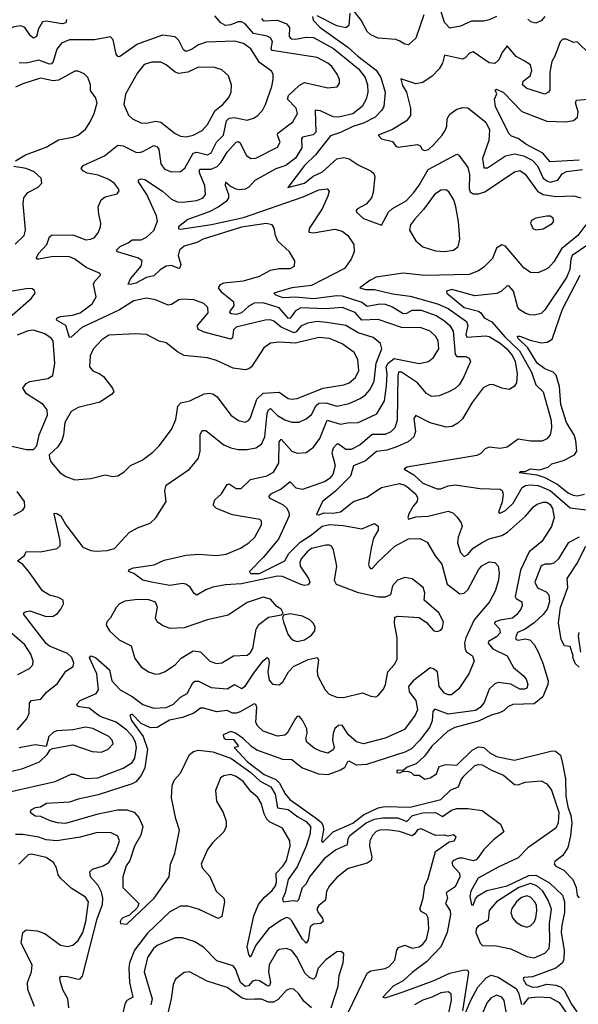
# Model space of a CAD drawing. Extents: x 1603745 to 1745082, y 385868 to 533966.
# Tile 547 of 646: x 1630378 to 1633491, y 504314 to 509798. Entities that reach past the tile are written whole.
import ezdxf

# ---------------------------------------------------------------- set-up
doc = ezdxf.new("R2010")
doc.units = 0

msp = doc.modelspace()

# ---------------------------------------------------------------- linework, layer by layer
at = {"layer": '0CON20XD'}
for points in [[(1630639.6, 509799.6), (1630635, 509780), (1630615, 509774), (1630525, 509790), (1630505, 509786.5), (1630482.9, 509747.1), (1630472.2, 509705), (1630455.4, 509694.6), (1630437.7, 509707.7), (1630406.5, 509755), (1630385, 509763.8), (1630345, 509757.2), (1630285, 509724.3), (1630273.3, 509745), (1630284.8, 509795.2), (1630343.3, 509896.7)], [(1632630.2, 509825), (1632585.7, 509695), (1632545, 509658), (1632525, 509661.2), (1632497.4, 509677.4), (1632475, 509686.9), (1632375.4, 509695.4), (1632335, 509712.7), (1632315, 509731.1), (1632280.3, 509795), (1632235, 509854.4)], [(1633035, 509815.6), (1632995, 509796.7), (1632965, 509790), (1632895, 509789.5), (1632835, 509762.5), (1632775, 509750.8), (1632745, 509781.2), (1632721, 509861)], [(1630315, 505496.5), (1630576, 505555), (1630665, 505596.4), (1630685, 505596.2), (1630745, 505571.2), (1630814, 505575), (1630955, 505629.4), (1631005, 505661.8), (1631020.5, 505685), (1631028.4, 505745), (1631023.5, 505775), (1631007.5, 505805), (1630975, 505841.3), (1630915, 505885.2), (1630827.3, 505917.3), (1630798.4, 505938.4), (1630765, 505963), (1630711.3, 505971.3), (1630701.2, 505975), (1630697.1, 505985), (1630715, 506005.4), (1630803.8, 506045), (1630817.9, 506065), (1630807.4, 506155), (1630767, 506243), (1630775, 506254.4), (1630800, 506245), (1630877.9, 506177.9), (1630891.9, 506115), (1630937.3, 506065), (1631005, 506029.2), (1631065, 505983.3), (1631125, 505963.5), (1631195, 505967.9), (1631234.5, 505985), (1631274.4, 506025.6), (1631311.5, 506045), (1631342.3, 506105), (1631355, 506114.6), (1631375, 506114.1), (1631445, 506078.9), (1631535, 506071.2), (1631575, 506095.5), (1631615, 506072.3), (1631635, 506086.4), (1631686.6, 506163.4), (1631735, 506226.4), (1631757.5, 506245), (1631765, 506237.5), (1631768, 506218), (1631761.1, 506165), (1631768.9, 506118.9), (1631787.1, 506097.1), (1631825, 506092.9), (1631845, 506109.5), (1631875.3, 506165), (1631904.5, 506195.5), (1631985, 506234.7), (1632035, 506245.6), (1632042.7, 506232.7), (1632035.5, 506175.5), (1632038.1, 506145), (1632080, 506065), (1632102.2, 506042.2), (1632145.5, 506025.5), (1632182.2, 506022.2), (1632288.6, 506048.6), (1632335, 506030), (1632362.7, 506027.3), (1632375, 506033.8), (1632405, 506070), (1632416.2, 506095), (1632429.1, 506165), (1632465.6, 506205), (1632481.1, 506235), (1632480.8, 506355), (1632466.2, 506435), (1632469.3, 506470.7), (1632485, 506476.2), (1632605, 506468.8), (1632645, 506440), (1632686.7, 506395), (1632705, 506390), (1632725, 506398), (1632735, 506411.2), (1632739.2, 506445), (1632714.2, 506495), (1632631.4, 506565), (1632635.4, 506605), (1632625.9, 506635.9), (1632565, 506683.1), (1632525, 506690.7), (1632483.9, 506676.1), (1632456.1, 506645), (1632444.6, 506595.4), (1632415, 506581.5), (1632375, 506581.8), (1632266.8, 506606.8), (1632143.1, 506653.1), (1632132.2, 506675), (1632144.7, 506755), (1632127.5, 506845), (1632115.7, 506865), (1632105, 506870.6), (1632085, 506871.8), (1632005, 506852.6), (1631980.7, 506835), (1631946.7, 506795), (1631939.4, 506775), (1631941.2, 506755), (1631988.5, 506685), (1631994.3, 506665), (1631985, 506650), (1631965, 506646.4), (1631945, 506651.5), (1631842.7, 506697.3), (1631815, 506698.3), (1631615, 506655.6), (1631525, 506649.6), (1631455, 506636.6), (1631415, 506622.9), (1631365, 506592.9), (1631351.4, 506601.4), (1631327.7, 506637.7), (1631304.2, 506654.2), (1631285, 506657.5), (1631215, 506646.8), (1631113.3, 506665), (1631065, 506677.1), (1631015, 506713.3), (1630983.9, 506723.9), (1630987.5, 506735), (1631012.5, 506745), (1631128.1, 506761.9), (1631182.9, 506787.1), (1631305.3, 506815.3), (1631375, 506820.6), (1631475, 506813.9), (1631528.2, 506821.8), (1631607.8, 506855), (1631655, 506884.6), (1631687.9, 506915), (1631725.7, 506985), (1631725.8, 507005), (1631716.7, 507015), (1631565, 507041.1), (1631475.4, 507075.4), (1631456.9, 507095), (1631465, 507124), (1631503.1, 507156.9), (1631535, 507210), (1631545, 507212), (1631585, 507186.9), (1631612.9, 507187.1), (1631665, 507236.7), (1631755, 507257.5), (1631792.1, 507277.9), (1631822.9, 507327.1), (1631825, 507447.5), (1631835, 507460.9), (1631895, 507394.6), (1631925, 507384.6), (1631975, 507388.2), (1632015, 507416.7), (1632051.1, 507465), (1632091.7, 507568.3), (1632165, 507544.8), (1632205, 507553.4), (1632265, 507554.7), (1632309.4, 507575), (1632367.6, 507602.4), (1632410.9, 507675), (1632422.9, 507757.1), (1632425.6, 507825), (1632420.3, 507865), (1632431.4, 507885), (1632465, 507911.3), (1632605, 507882.8), (1632656.4, 507893.6), (1632683.3, 507916.7), (1632713.5, 507965), (1632709.4, 508009.4), (1632695, 508035.8), (1632665, 508063.1), (1632615, 508080.8), (1632505, 508083.1), (1632375, 508128.8), (1632285, 508124.8), (1632247.2, 508167.2), (1632175, 508194.4), (1632085, 508187.7), (1631945, 508193.2), (1631915, 508176.8), (1631885, 508135.4), (1631875.7, 508134.3), (1631825, 508193.7), (1631735, 508221.6), (1631685, 508218.2), (1631655, 508201.9), (1631613.9, 508165), (1631585, 508156.4), (1631558.9, 508158.9), (1631550, 508165), (1631551.1, 508175), (1631573.3, 508205), (1631572, 508225), (1631506, 508276), (1631486.9, 508305), (1631497, 508323), (1631515, 508333), (1631625, 508344.2), (1631715, 508370.3), (1631775, 508403.4), (1631825, 508411.5), (1631885, 508411.9), (1631910, 508425), (1631912, 508455), (1631882.2, 508505), (1631817.5, 508565), (1631803.8, 508595), (1631796.7, 508636.7), (1631786, 508655), (1631752.4, 508662.4), (1631615, 508643), (1631401.4, 508575), (1631365, 508557.3), (1631295, 508537.3), (1631267.9, 508515), (1631260.7, 508485), (1631276.1, 508435), (1631271.2, 508415), (1631265, 508412.2), (1631225, 508428.2), (1631195, 508425.9), (1631160.9, 508405), (1631125, 508370.6), (1631085, 508362.5), (1631025, 508331.1), (1630995, 508322.7), (1630982, 508325), (1630995.6, 508355), (1631054.3, 508425), (1631061.6, 508455), (1631040.1, 508470.1), (1630922.5, 508505), (1630918, 508515), (1630939.1, 508535), (1630983.3, 508555), (1631005, 508571.8), (1631055, 508571.6), (1631085, 508586.1), (1631125, 508624.5), (1631146.8, 508675), (1631141.4, 508705), (1631087.7, 508825), (1631041.2, 508895), (1631040, 508905), (1631055, 508910.9), (1631075, 508907.7), (1631173.4, 508843.4), (1631225, 508798.5), (1631255, 508783.9), (1631285, 508781.5), (1631365, 508790.5), (1631400.8, 508805), (1631412.9, 508825), (1631410.5, 508875), (1631383.2, 508935), (1631378.6, 508955), (1631382.5, 508965), (1631445, 508966.1), (1631479.3, 508980.7), (1631501.7, 509005), (1631535, 509060.4), (1631585, 509116.5), (1631595, 509120), (1631605, 509113.5), (1631641.7, 509041.7), (1631665.4, 509025.4), (1631695, 509026.4), (1631815, 509087.5), (1631830.4, 509115), (1631814.6, 509155), (1631817.3, 509165), (1631900.3, 509229.7), (1631926.7, 509275), (1631918.9, 509305), (1631871.4, 509355), (1631876.8, 509375), (1631935, 509431.1), (1631965, 509447.5), (1632095, 509418.6), (1632146.6, 509423.4), (1632160, 509445), (1632160, 509465), (1632146.9, 509495), (1632116.9, 509536.9), (1632095, 509555.5), (1632035, 509587.9), (1631785.3, 509625.3), (1631779.3, 509635), (1631786.5, 509676.5), (1631776.4, 509696.4), (1631756.7, 509706.7), (1631681.4, 509721.4), (1631635, 509775.3), (1631615, 509786.5), (1631595, 509786.4), (1631555, 509769.3), (1631525, 509765.6), (1631499.5, 509779.5), (1631465, 509818.9)], [(1631725.9, 509805), (1631735, 509792.2), (1631815, 509794.8), (1631865.2, 509775.2), (1631881.1, 509755), (1631879.7, 509705), (1631890.6, 509690.6), (1631915, 509688.8), (1631975, 509701), (1632015, 509697.8), (1632126.8, 509636.8), (1632267.1, 509525), (1632303.8, 509475), (1632316.2, 509435), (1632318.2, 509395), (1632308.8, 509355), (1632287.3, 509315), (1632235, 509272.9), (1632155, 509254.6), (1632125, 509257.5), (1632055, 509290), (1632025.5, 509294.5), (1632027.8, 509172.2), (1632013.9, 509156.1), (1631955, 509143.6), (1631949.4, 509135), (1631950.2, 509085), (1631915, 509026.5), (1631861.2, 508985), (1631805, 508967), (1631688.4, 508901.6), (1631655, 508866), (1631635, 508853.7), (1631605, 508849.8), (1631584.8, 508854.8), (1631551.2, 508871.2), (1631525, 508893.3), (1631523.6, 508876.4), (1631542, 508825), (1631542.4, 508805), (1631529.4, 508785), (1631484.4, 508754.4), (1631433.2, 508726.8), (1631315.6, 508685), (1631262.5, 508645), (1631263.5, 508633.5), (1631275, 508631.5), (1631447.3, 508657.3), (1631625, 508696.3), (1631958.5, 508811.5), (1632045, 508849.3), (1632092.5, 508855), (1632102.7, 508842.7), (1632095.6, 508815), (1632064.6, 508745), (1631990.8, 508635), (1631990, 508615), (1632015, 508611.3), (1632135, 508631.6), (1632175, 508620), (1632206.4, 508596.4), (1632241.1, 508545), (1632241.5, 508505), (1632226, 508464), (1632187.3, 508412.7), (1632005, 508316.6), (1631895, 508305.2), (1631794.7, 508275.3), (1631802.9, 508265), (1631845, 508250.4), (1631915.5, 508254.5), (1632015.1, 508244.9), (1632145, 508261.7), (1632175, 508260.6), (1632285, 508225.2), (1632315, 508202.9), (1632385, 508215.6), (1632415, 508213.9), (1632455, 508198.8), (1632515, 508160.6), (1632535, 508163), (1632565, 508180.6), (1632615, 508180), (1632699.5, 508149.5), (1632745, 508119.8), (1632775.7, 508095), (1632794, 508064), (1632805, 507932.5), (1632815, 507922), (1632865, 507922.2), (1632882.1, 507912.1), (1632890.8, 507895), (1632851.5, 507805), (1632826.4, 507765), (1632805, 507744.5), (1632770, 507725), (1632715, 507702.9), (1632675, 507700), (1632645, 507715.6), (1632595.5, 507775.5), (1632505, 507835.2), (1632490, 507835), (1632484.8, 507815.2), (1632480.8, 507565), (1632468.4, 507525), (1632446.8, 507503.2), (1632415, 507487.4), (1632342.7, 507487.3), (1632275, 507430), (1632225, 507403.2), (1632195, 507403.7), (1632155, 507433.1), (1632145, 507433.1), (1632125, 507412.3), (1632117.2, 507385), (1632135.7, 507315), (1632124, 507265), (1632105, 507241.8), (1632080, 507225), (1631955, 507180.9), (1631919.4, 507189.4), (1631885, 507223.3), (1631835, 507183.2), (1631775, 507154.5), (1631767.5, 507145), (1631768.8, 507135), (1631845.6, 507095.6), (1631865, 507079.1), (1631878.7, 507055), (1631879, 507035), (1631820.5, 506905), (1631735, 506801.9), (1631659.2, 506725), (1631664.3, 506714.3), (1631715, 506714.2), (1631855, 506784.1), (1631878.5, 506825), (1631941.2, 506888.8), (1632005, 506928.1), (1632063.2, 506976.8), (1632105, 506986.5), (1632180.5, 506980.5), (1632285, 506962.2), (1632355, 506991.2), (1632375, 506976.7), (1632375.5, 506955), (1632350.5, 506909.5), (1632335.9, 506855), (1632322.5, 506765), (1632325, 506750), (1632335, 506740), (1632345, 506742.5), (1632373.4, 506776.6), (1632469.4, 506865), (1632545, 506906.5), (1632608, 506908), (1632648.3, 506888.3), (1632692.6, 506812.6), (1632730.6, 506765), (1632760, 506655), (1632831.2, 506601.2), (1632855, 506604.4), (1632875, 506623.5), (1632935, 506734.5), (1632953.6, 506756.4), (1632995, 506779.1), (1633025.4, 506775.4), (1633044.6, 506754.6), (1633049.3, 506715), (1633046.2, 506676.2), (1633028, 506615), (1632996.6, 506555), (1632911.2, 506455), (1632864.1, 506355), (1632857.1, 506325), (1632860.4, 506290.4), (1632868.1, 506278.1), (1632901.9, 506255), (1632910.5, 506225), (1632881.8, 506155), (1632825, 506070.6), (1632785, 506038.2), (1632765, 506037.1), (1632745, 506046.4), (1632715.4, 506085), (1632705.6, 506165), (1632685, 506183.3), (1632665, 506188.1), (1632570, 506115), (1632545.4, 506085), (1632547.7, 506055), (1632585.9, 506005.9), (1632594.2, 505955), (1632582, 505925), (1632521.8, 505845), (1632415, 505796.6), (1632295, 505764.7), (1632255, 505775.3), (1632211.2, 505815), (1632175, 505868.6), (1632155, 505867.8), (1632135, 505850), (1632125.3, 505824.7), (1632120.7, 505785), (1632130.6, 505745), (1632125, 505731.9), (1632095, 505713.3), (1632055, 505723.6), (1632020.1, 505740.1), (1631978.7, 505775), (1631973.2, 505795), (1631981.1, 505825), (1631977.7, 505847.7), (1631955, 505897.5), (1631935, 505918.6), (1631925, 505917.1), (1631915, 505905.8), (1631868.9, 505825), (1631855, 505812.9), (1631815, 505808.2), (1631735, 505836.2), (1631705, 505863.8), (1631695, 505884.2), (1631699.3, 505969.3), (1631695, 505984), (1631685, 505988.5), (1631607.5, 505942.5), (1631585, 505935.3), (1631565, 505936.6), (1631535, 505950), (1631475, 505942.6), (1631405, 505963.3), (1631386.4, 505963.6), (1631347.8, 505935), (1631285, 505911.6), (1631212.8, 505897.2), (1631144.3, 505855.7), (1631106.3, 505853.7), (1631055, 505877.6), (1631005, 505929.5), (1630991.4, 505925), (1631000.7, 505895), (1631066.5, 505806.5), (1631090, 505735), (1631075, 505630.9), (1631055, 505589.2), (1631025, 505552.8), (1631005, 505541.8), (1630815, 505481.4), (1630703.3, 505456.7), (1630655, 505440), (1630528, 505432), (1630495, 505411.9), (1630465, 505408.1), (1630440, 505395), (1630436.7, 505385), (1630464.2, 505364.2), (1630495, 505361.4), (1630547.1, 505337.1), (1630587, 505327), (1630635, 505322.7), (1630815, 505376), (1630923.3, 505396.7), (1630975, 505397.5), (1631017.1, 505385), (1631042.9, 505355), (1631064.1, 505305), (1631054, 505256), (1631017.5, 505195), (1630992.1, 505115), (1630972.2, 505085), (1630952.5, 505025), (1630953.3, 504965), (1631042.5, 504875), (1631035.6, 504854.4), (1630989.5, 504810.5), (1630953.9, 504796.1), (1630943.9, 504786.1), (1630937.5, 504775), (1630940, 504765), (1630975, 504761.2), (1631128.2, 504905), (1631210.8, 505025), (1631219.3, 505095), (1631243.5, 505155), (1631268.6, 505285), (1631247.7, 505347.7), (1631224.2, 505465), (1631228.1, 505531.9), (1631238.3, 505561.7), (1631275, 505602.2), (1631325.2, 505704.8), (1631347.2, 505722.8), (1631375, 505730.2), (1631455, 505720.4), (1631555, 505684.5), (1631665.6, 505605), (1631717.9, 505557.9), (1631777.7, 505525), (1631801.2, 505485), (1631815, 505408.7), (1631875, 505399.4), (1631928.2, 505358.2), (1631975, 505332.9), (1631998.1, 505305), (1631997.2, 505265), (1631975.5, 505195), (1631925, 505080.5), (1631875, 505009.6), (1631858.4, 504935), (1631842.4, 504902.4), (1631845.7, 504885.7), (1631901.7, 504891.7)], [(1632009.6, 509815), (1632012.7, 509795), (1632053.1, 509755), (1632206.9, 509645), (1632262, 509595), (1632365, 509517.5), (1632390.4, 509475), (1632414.8, 509395), (1632407.9, 509315), (1632395, 509291.5), (1632360, 509255), (1632295, 509220.7), (1632235, 509202.8), (1632165, 509168.8), (1632109.5, 509150.5), (1632026.7, 509045), (1631965, 508986), (1631872.7, 508862.7), (1631965, 508887.2), (1632013.9, 508926.1), (1632065, 508950.5), (1632145, 509022.4), (1632185, 509030.2), (1632215, 509023.3), (1632265, 508990.2), (1632337.5, 508955), (1632351.2, 508941.2), (1632356.7, 508925), (1632348.8, 508835), (1632338.8, 508805), (1632309.3, 508770.7), (1632260.8, 508745), (1632252.5, 508735), (1632254.3, 508725), (1632295, 508690), (1632395, 508653.1), (1632433.4, 508726.6), (1632455, 508746.3), (1632531.7, 508788.3), (1632575.2, 508834.8), (1632603.8, 508876.2), (1632655, 508963.6), (1632815, 509048.8), (1632825, 509043.3), (1632875, 508974.3), (1632885.6, 508935), (1632882.3, 508855), (1632888.7, 508838.7), (1632905, 508828.1), (1632935, 508827.3), (1632970.5, 508839.5), (1633135, 508950), (1633165, 508958.2), (1633195, 508937.5), (1633263.7, 508843.7), (1633295, 508823.4), (1633365, 508813.4), (1633465.9, 508815.9), (1633505, 508805.5)], [(1632218.4, 509835), (1632211.8, 509765), (1632195, 509753.3), (1632145, 509763.2), (1632035, 509819.2)], [(1633303.8, 509816.2), (1633285, 509790.8), (1633255, 509779.2), (1633225.7, 509785.7), (1633210.4, 509800.4)], [(1631555, 507413.8), (1631595, 507404.6), (1631645, 507403.8), (1631695, 507413.8), (1631725, 507433.6), (1631743.7, 507475), (1631757.6, 507605), (1631765, 507625.6), (1631775, 507631.8), (1631815, 507594.2), (1631855, 507569.5), (1631895, 507556), (1631935, 507556.2), (1631975, 507574.6), (1632005, 507598.8), (1632031.2, 507648.8), (1632045, 507662.3), (1632085, 507663.4), (1632145, 507646.3), (1632215, 507660.3), (1632275, 507688), (1632305, 507709.2), (1632330.9, 507739.1), (1632353.5, 507785), (1632364.5, 507885.5), (1632395.4, 507965), (1632388.5, 507995), (1632347.2, 508027.2), (1632265, 508054.3), (1632195, 508094.3), (1632090.5, 508110.5), (1632035, 508117.7), (1631981.7, 508108.3), (1631945, 508090.5), (1631919.8, 508060.2), (1631905, 508054), (1631835, 508086), (1631795, 508119.4), (1631775, 508125.8), (1631746.7, 508125), (1631585, 508084.6), (1631569.9, 508070.1), (1631564, 508026), (1631555, 508018.2), (1631407.1, 508057.1), (1631371.4, 508075), (1631369.1, 508095), (1631427.7, 508165), (1631426.7, 508195), (1631405, 508217.8), (1631348.5, 508238.5), (1631285, 508242.2), (1631265, 508237.8), (1631225, 508211.5), (1631205, 508207.3), (1631135, 508237.8), (1631085, 508246.9), (1631015, 508232), (1630935, 508181.4), (1630805, 508121.3), (1630725, 508083.6), (1630665, 508028.9), (1630655, 508028), (1630634.8, 508094.8), (1630583.1, 508125), (1630584.4, 508135), (1630605, 508144.6), (1630673.1, 508153.1), (1630715, 508166), (1630782, 508215), (1630805.3, 508255), (1630789.6, 508325), (1630797.5, 508342.5), (1630828, 508375), (1630826.7, 508385), (1630748.2, 508418.2), (1630685, 508464.7), (1630655, 508476.6), (1630565, 508478.1), (1630484.4, 508464.4), (1630474.3, 508464.3), (1630471.9, 508471.9), (1630483.8, 508495), (1630529.3, 508545), (1630545, 508588), (1630555, 508597.8), (1630675, 508599.2), (1630747.3, 508572.7), (1630775, 508575.6), (1630794.5, 508585.5), (1630815, 508611.2), (1630828.1, 508645), (1630830, 508665), (1630819.5, 508715), (1630816.4, 508755), (1630831.9, 508795), (1630855, 508811.9), (1630922.3, 508827.7), (1630932, 508845), (1630929.2, 508855), (1630906.9, 508885), (1630875, 508907.7), (1630815, 508931.2), (1630755, 508943.1), (1630734, 508955), (1630721.7, 508968.3), (1630731.2, 508985), (1630851.2, 509038.8), (1630925, 509098.2), (1630955, 509096.1), (1631025, 509060.9), (1631045, 509057.9), (1631065, 509063.1), (1631125, 509097.1), (1631145, 509088.9), (1631154.2, 509074.2), (1631164.7, 508995), (1631184.5, 508965), (1631225, 508950), (1631275, 508951.8), (1631298.5, 508971.5), (1631344.7, 509055.3), (1631365, 509059.7), (1631425, 509045.3), (1631445, 509057.1), (1631474.4, 509115), (1631514.8, 509155.2), (1631529.8, 509235), (1631545, 509248.5), (1631575, 509252.4), (1631645, 509237.9), (1631681.2, 509248.8), (1631706.2, 509263.8), (1631732.9, 509295), (1631748.9, 509325), (1631784, 509426), (1631790.9, 509465), (1631790, 509495), (1631781.5, 509511.5), (1631715, 509558.9), (1631666.2, 509635), (1631625, 509665.3), (1631575, 509678.2), (1631417, 509673), (1631375, 509658.4), (1631335, 509631.6), (1631305, 509621.1), (1631290.3, 509630.3), (1631265, 509682.2), (1631245, 509701.8), (1631175, 509712.5), (1631035, 509660.6), (1630935, 509590), (1630925, 509593.1), (1630916.1, 509606.1), (1630900, 509685), (1630885, 509701.4), (1630794.8, 509685.2), (1630735.3, 509684.7), (1630655, 509684.7), (1630612.2, 509667.8), (1630585, 509634.4), (1630565.2, 509565), (1630555, 509551.8), (1630545, 509549.7), (1630485, 509572.4), (1630415, 509555.2), (1630375, 509556.8)], [(1633555, 509605.5), (1633485, 509674.2), (1633465, 509670), (1633425, 509689.2), (1633405, 509690), (1633390.5, 509675), (1633360.6, 509595), (1633343.3, 509565), (1633332.2, 509505), (1633332, 509405), (1633325, 509393.3), (1633305, 509382.5), (1633205, 509414.4), (1633180, 509435), (1633182.9, 509455), (1633222, 509485), (1633232.2, 509515), (1633225, 509546.2), (1633189.1, 509569.1), (1633145, 509592.2), (1633095, 509652.9), (1633067.5, 509615), (1633048.5, 509575), (1633025, 509554.5), (1632995, 509558.2), (1632905, 509618.9), (1632885, 509610.6), (1632860, 509585), (1632845, 509578.1), (1632745, 509600), (1632733.5, 509555), (1632715.4, 509525), (1632677.1, 509482.9), (1632625, 509447.3), (1632585, 509440.4), (1632501.2, 509468.8), (1632511.4, 509431.4), (1632533.6, 509393.6), (1632555.5, 509305), (1632555.5, 509265), (1632532.9, 509235), (1632455, 509185.5), (1632376.7, 509155), (1632395, 509134), (1632455, 509120), (1632475, 509092.5), (1632487, 509087), (1632595, 509102.5), (1632610, 509095), (1632621.2, 509075), (1632635, 509069.4), (1632655.7, 509075), (1632685, 509100), (1632732.5, 509155), (1632750.2, 509185), (1632758.1, 509205), (1632760, 509245), (1632775, 509271.4), (1632815, 509298.8), (1632848.3, 509308.3), (1632875, 509307.5), (1632975, 509227.9), (1632996.8, 509185), (1632993, 509125), (1632957.8, 509025), (1632965, 508972.5), (1632985, 508973.1), (1633085, 509040.2), (1633135, 509050.5), (1633185, 509040.3), (1633234.7, 509014.7), (1633263.4, 508983.4), (1633296, 508916), (1633315, 508900), (1633333.8, 508893.8), (1633376.8, 508903.2), (1633401.2, 508938.8), (1633425, 508952.2), (1633515, 508964.1)], [(1631305.6, 509145.6), (1631345, 509153.8), (1631395, 509180.6), (1631424.5, 509215), (1631467.4, 509292.6), (1631510, 509325), (1631543.6, 509365), (1631556.4, 509395), (1631558.2, 509435), (1631541.9, 509485), (1631505, 509518.1), (1631465, 509532.2), (1631375, 509533.8), (1631315, 509504.7), (1631265, 509497.8), (1631244.8, 509504.8), (1631195, 509546.7), (1631165, 509560.5), (1631115, 509561.5), (1631072.3, 509547.7), (1631035, 509502.5), (1630967.6, 509382.4), (1630959.2, 509325), (1630985, 509266.7), (1631006.7, 509245), (1631053.6, 509223.6), (1631085, 509222.1), (1631135, 509232.2), (1631165, 509226.6), (1631245, 509164.4), (1631275, 509148.9), (1631305.6, 509145.6)], [(1630355, 509012.2), (1630411.4, 509045), (1630525, 509087.7), (1630595, 509128.8), (1630675, 509143.1), (1630705, 509154.3), (1630745, 509188.8), (1630770, 509225), (1630793.3, 509275), (1630810, 509335), (1630801.2, 509365), (1630773, 509403), (1630773.8, 509436.2), (1630758.8, 509475), (1630736.8, 509496.8), (1630705, 509512), (1630685, 509510.8), (1630595, 509460.4), (1630565, 509457.3), (1630495, 509472.5), (1630395, 509441.2), (1630355, 509421.6)], [(1633495, 509016), (1633335, 509006.8), (1633292.8, 509055), (1633198.8, 509105), (1633155, 509136.4), (1633118.9, 509148.9), (1633104.1, 509164.1), (1633030.5, 509315), (1633023.8, 509355), (1633036.2, 509385), (1633027.5, 509405), (1633035, 509410), (1633075, 509392.5), (1633175.6, 509285.6), (1633315, 509233.2), (1633420.4, 509229.6), (1633464.2, 509235.8), (1633487.1, 509255), (1633490.7, 509285), (1633475.6, 509335), (1633481.3, 509348.7), (1633545.3, 509354.7)], [(1630352.2, 508547.8), (1630402.5, 508595), (1630410, 508625), (1630396.8, 508775), (1630401.8, 508805), (1630423.7, 508836.3), (1630480.8, 508865), (1630502.4, 508887.6), (1630497.3, 508915), (1630459.8, 508949.8), (1630415, 508968.8), (1630345, 508979.4)], [(1632745, 508507.3), (1632795, 508513.5), (1632822.2, 508535), (1632831.5, 508575), (1632823.8, 508673.8), (1632808.9, 508755), (1632797.3, 508795), (1632769.4, 508839.4), (1632755, 508850), (1632725, 508848.9), (1632688.9, 508825), (1632629.2, 508740.8), (1632577.5, 508685), (1632555.7, 508655), (1632550.6, 508625), (1632585, 508566), (1632625, 508532.9), (1632695, 508510), (1632745, 508507.3)], [(1633255, 508627.5), (1633295, 508633.8), (1633345, 508663.3), (1633353.8, 508675), (1633350, 508695), (1633335, 508704), (1633315, 508704), (1633255, 508692.5), (1633230.7, 508679.3), (1633223.8, 508665), (1633237.5, 508635), (1633255, 508627.5)], [(1633533.5, 508655), (1633488.6, 508595), (1633398, 508522), (1633355, 508448.9), (1633325, 508415.5), (1633305, 508403.8), (1633265, 508387.3), (1633225, 508390.5), (1633186.7, 508416.7), (1633085, 508536.7), (1633065, 508543.2), (1633034.5, 508525.5), (1633012.7, 508467.3), (1632965, 508419.4), (1632935, 508398.9), (1632882.1, 508377.9), (1632636.3, 508373.7), (1632515, 508385.3), (1632365, 508363.9), (1632328.9, 508345), (1632274.1, 508304.1), (1632305, 508295.6), (1632355, 508296), (1632455, 508271.9), (1632555, 508257.8), (1632706, 508216), (1632765, 508190), (1632867.1, 508117.1), (1632874.8, 508095), (1632864.8, 508045), (1632870.6, 508030.6), (1632975, 508036.9), (1632995, 508032.9), (1633055, 507996.3), (1633092.4, 507965), (1633125.2, 507925), (1633139.4, 507895), (1633150.8, 507825), (1633146.1, 507775), (1633134.3, 507755), (1633105, 507738.9), (1633065.5, 507745.5), (1633015, 507765.4), (1632995, 507763.5), (1632961.7, 507748.3), (1632899.6, 507665), (1632845, 507575.7), (1632819.8, 507550.2), (1632787.4, 507532.6), (1632755, 507528.1), (1632665, 507552.5), (1632585, 507592.9), (1632574.1, 507575.9), (1632583.9, 507505), (1632574.7, 507475), (1632543.6, 507446.4), (1632473.8, 507416.2), (1632425, 507400.6), (1632366.9, 507393.1), (1632305, 507340.5), (1632237.6, 507312.4), (1632221.6, 507255), (1632138.6, 507171.4), (1632065.7, 507115), (1632031.4, 507041.4), (1632045, 507039.7), (1632075, 507052.3), (1632125, 507050.2), (1632165, 507056.7), (1632238.7, 507115), (1632312, 507138), (1632395, 507193.1), (1632494.7, 507214.7), (1632525, 507205.2), (1632545, 507190.8), (1632585.3, 507155), (1632595.9, 507135), (1632592.2, 507115), (1632570.6, 507089.4), (1632546.6, 507045), (1632541.2, 507025), (1632545, 507016), (1632585, 507028.6), (1632655, 507033.2), (1632765, 507060.6), (1632792.1, 507052.1), (1632816.6, 507026.6)], [(1633545, 508543.8), (1633457.3, 508485), (1633449.7, 508465), (1633443.7, 508406.3), (1633425, 508362.9), (1633305, 508181.2), (1633285, 508161.2), (1633245, 508152), (1633220, 508155), (1633195, 508162.5), (1633165, 508181.4), (1633153.8, 508195), (1633129.1, 508285), (1633105, 508314.4), (1633095, 508315.5), (1633063.6, 508286.4), (1633036.9, 508273.1), (1632915, 508260.7), (1632786.7, 508295), (1632756.2, 508285), (1632758, 508275), (1632855.3, 508195), (1632935, 508173.8), (1632948.1, 508165), (1632966.7, 508136.7), (1633009.5, 508115), (1633080.9, 508030.9), (1633164.1, 507954.1), (1633230.4, 507835), (1633254.3, 507764.3), (1633295.4, 507725), (1633339.6, 507565), (1633341.2, 507525), (1633334.3, 507485), (1633316.3, 507463.7), (1633289.1, 507450.9), (1633225, 507450), (1633155, 507461.5), (1633095, 507416.2), (1633055, 507409.3), (1632993.7, 507416.3), (1632972.4, 507407.6), (1632948.1, 507381.9), (1632925, 507371.4), (1632535, 507306), (1632520.6, 507295), (1632575, 507263.8), (1632625, 507217.3), (1632705, 507184.4), (1632725, 507185.4), (1632765, 507202.5), (1632805, 507206.7), (1632945, 507187.3), (1633055, 507183.3), (1633066.8, 507175), (1633073.2, 507155), (1633066.5, 507113.5), (1633045.7, 507055.7), (1633055, 507049.6), (1633085, 507064.7), (1633128.9, 507105), (1633177.4, 507192.6), (1633196.7, 507203.3), (1633225, 507207.9), (1633266.5, 507203.5), (1633335, 507175.5), (1633445, 507079.7), (1633535, 507068.4)], [(1633525, 507153.7), (1633485, 507143.7), (1633465, 507147.7), (1633435, 507160.8), (1633370.9, 507210.9), (1633307.2, 507247.2), (1633261, 507261), (1633161.4, 507275), (1633168.8, 507281.2), (1633195, 507281.1), (1633225, 507296.2), (1633275, 507291.8), (1633322.5, 507305), (1633343.3, 507325), (1633407.6, 507342.4), (1633469.1, 507375), (1633483.1, 507395), (1633478, 507455), (1633468.4, 507485), (1633447.6, 507517.6), (1633425.8, 507555), (1633393.2, 507655), (1633385.6, 507755.6), (1633367.8, 507817.8), (1633351.4, 507835), (1633303.8, 507853.8), (1633261.6, 507885), (1633209.6, 507969.6), (1633154.6, 508025), (1633152, 508035), (1633165, 508036.2), (1633223.1, 508013.1), (1633285, 507997.6), (1633317.8, 508002.2), (1633345, 508018.2), (1633403.5, 508186.5), (1633501.5, 508375)], [(1630336.9, 508153.1), (1630442.5, 508245), (1630463.8, 508275), (1630460.5, 508290.5), (1630448.3, 508298.3), (1630425, 508300.6), (1630292.1, 508277.9)], [(1630335, 507422.3), (1630415.7, 507404.3), (1630455, 507404), (1630474, 507425), (1630486.4, 507485), (1630533.5, 507595), (1630532.2, 507625), (1630509.2, 507655), (1630416.2, 507715), (1630396.2, 507745), (1630415, 507772), (1630435, 507782.9), (1630535, 507800), (1630563.6, 507816.4), (1630574.5, 507885.5), (1630565, 508008.6), (1630553.5, 508025), (1630517.7, 508047.7), (1630455, 508068.2), (1630425, 508064.6), (1630365, 508040)], [(1630685, 507235.8), (1630775, 507243.1), (1630855, 507263.3), (1630895, 507254), (1630925, 507257.5), (1630960.3, 507279.7), (1630995.6, 507314.4), (1631061.2, 507345), (1631120.2, 507389.8), (1631155.6, 507425), (1631224.5, 507515), (1631248.7, 507571.3), (1631260.4, 507645), (1631276.3, 507663.7), (1631326.2, 507675), (1631406.7, 507713.3), (1631435, 507718.2), (1631455, 507714.5), (1631478.3, 507698.3), (1631555, 507595.6), (1631598, 507565), (1631635, 507555.5), (1631653.1, 507565), (1631665, 507581.4), (1631700.3, 507685), (1631735, 507717), (1631825, 507723.8), (1631875, 507687.8), (1631895, 507683.9), (1631925, 507688.5), (1632070, 507745), (1632183.9, 507763.9), (1632215, 507774.7), (1632249.6, 507805), (1632267.6, 507845), (1632263.2, 507905), (1632242.5, 507945), (1632175, 507992.8), (1632105, 508022.6), (1632045, 508027.6), (1631915, 507997), (1631825, 508002.6), (1631775, 507996.8), (1631738.9, 507971.1), (1631670, 507865), (1631655, 507852.9), (1631635, 507848.4), (1631567.1, 507857.1), (1631475, 507900), (1631425, 507914.4), (1631295, 507927.5), (1631258.2, 507948.2), (1631195, 507998.6), (1631155, 508007.5), (1631085, 508044.2), (1631025, 508048.1), (1630875, 508040), (1630835.7, 508015), (1630787.7, 507962.3), (1630771.1, 507925), (1630767.1, 507865), (1630785, 507842.9), (1630825, 507825.7), (1630845, 507810), (1630896.2, 507745), (1630902, 507725), (1630890.3, 507709.7), (1630825, 507666.9), (1630705, 507638.5), (1630665, 507615.6), (1630629.3, 507555), (1630622.7, 507485), (1630613.6, 507455), (1630590.9, 507419.1), (1630543.3, 507375), (1630543.8, 507355), (1630554.4, 507334.4), (1630604, 507275), (1630635, 507254.3), (1630685, 507235.8)], [(1630365, 505843.6), (1630417.5, 505905), (1630431.8, 505935), (1630433.3, 505993.3), (1630444.6, 506005.4), (1630495.6, 506014.4), (1630528.1, 506051.9), (1630588.7, 506101.3), (1630635, 506169.4), (1630675.7, 506195), (1630679.6, 506215), (1630668.2, 506245), (1630645, 506268), (1630545, 506308.4), (1630525, 506323.1), (1630400.8, 506485), (1630401.2, 506495), (1630409.1, 506500.9), (1630435, 506506.4), (1630525, 506474), (1630565, 506475.6), (1630588.9, 506491.1), (1630608, 506515), (1630623.3, 506545), (1630620, 506565), (1630595, 506580), (1630545, 506593.5), (1630505, 506617.5), (1630427.3, 506727.3), (1630395, 506763.8), (1630366.7, 506785), (1630405, 506813.3), (1630414.5, 506835.5), (1630495, 506833.5), (1630586.7, 506853.3), (1630603.1, 506866.9), (1630603.2, 506895), (1630570, 507045), (1630570, 507050), (1630585, 507048), (1630608.1, 507035), (1630636, 506985), (1630729.4, 506859.4), (1630775, 506841.1), (1630805, 506837.2), (1630865, 506841.4), (1630906.4, 506853.6), (1630988.1, 506941.9), (1631035, 506967.1), (1631105, 506993.5), (1631137.3, 507022.7), (1631194.2, 507115), (1631187.5, 507175), (1631195.4, 507204.6), (1631324.6, 507295.4), (1631374.6, 507355.4), (1631383.8, 507395), (1631383.6, 507485), (1631395, 507509.2), (1631415, 507510), (1631515, 507430.4), (1631555, 507413.8)], [(1630345, 507037.5), (1630395, 507066), (1630406.5, 507085), (1630405.4, 507115), (1630365, 507171.1)], [(1632816.6, 507026.6), (1632839.2, 506995), (1632843.1, 506975), (1632820.7, 506915), (1632817.2, 506885), (1632835, 506830.8), (1632855, 506808.1), (1632875, 506819.5), (1632905.8, 506854.2), (1632954.6, 506885.4), (1632995, 506905.7), (1633064, 506926), (1633095.7, 506944.3), (1633196.7, 507033.3), (1633241.5, 507085), (1633261, 507099), (1633295, 507110.9), (1633315, 507111.2), (1633335, 507097.5), (1633348.1, 507075), (1633356.8, 507025), (1633342.5, 506975), (1633287.4, 506892.6), (1633216.7, 506835), (1633168.3, 506731.7), (1633138.6, 506585), (1633144.8, 506574.8), (1633176.7, 506555), (1633178.5, 506535), (1633170.8, 506515), (1633148.8, 506485), (1633124.8, 506465.2), (1633055, 506453), (1633028.6, 506445), (1633023.3, 506435), (1633051.6, 506405), (1633055, 506382.5), (1633035, 506360.8), (1632990.8, 506335), (1632989.5, 506325), (1633015, 506294.8), (1633095, 506254.2), (1633129.6, 506189.6), (1633184.3, 506145), (1633200, 506125), (1633209.5, 506095), (1633204.2, 506075), (1633191.1, 506068.9), (1633165, 506070), (1633115, 506098.1), (1633045, 506107.1), (1633025, 506098.6), (1632995, 506069.2), (1632966, 505995), (1632945, 505967.1), (1632918.6, 505951.4), (1632765, 505929.6), (1632691.9, 505958.1), (1632681, 505945), (1632676.6, 505893.4), (1632662.1, 505855), (1632608.4, 505785), (1632562, 505738), (1632525, 505718.3), (1632310.6, 505650.6), (1632255, 505646.2), (1632215, 505667.7), (1632205, 505664.5), (1632188.1, 505631.9), (1632165, 505617.7), (1632095, 505592.7), (1632045, 505595.2), (1631951.2, 505631.2), (1631895, 505676.7), (1631845, 505678.4), (1631700.6, 505730.6), (1631669.7, 505749.7), (1631622.7, 505795), (1631581.2, 505825), (1631555, 505832.9), (1631511.2, 505815), (1631515, 505797.5), (1631525, 505790.8), (1631570, 505790), (1631595.9, 505754.1), (1631592.5, 505747.5), (1631572.5, 505745), (1631647.5, 505665), (1631741.2, 505595), (1631805.5, 505565.5), (1631826.3, 505545), (1631856.8, 505486.8), (1631883.8, 505455), (1632024.8, 505355), (1632058.9, 505328.9), (1632068.6, 505308.6), (1632070.8, 505285), (1632060.5, 505225), (1632065, 505216), (1632124.3, 505275.7), (1632235, 505323.5), (1632295, 505369.5), (1632375, 505408.6), (1632413.8, 505416.2), (1632555, 505412.8), (1632725, 505455.8), (1632780.7, 505509.3), (1632824.2, 505525.8), (1632838.2, 505565), (1632852.5, 505585), (1632915, 505644.7), (1632935, 505650.6), (1632955, 505647.2), (1633007.4, 505617.4), (1633075, 505590), (1633135, 505538.9), (1633155, 505536.9), (1633195, 505550.8), (1633285, 505559.4), (1633315, 505541.5), (1633342.5, 505507.5), (1633383.4, 505385), (1633379.5, 505325), (1633365, 505295.5), (1633210.7, 505185), (1633155, 505129.3), (1633045, 505079), (1632932.9, 505017.1), (1632891.6, 504945), (1632886.8, 504915), (1632895, 504867.5), (1632905, 504866.2), (1632917.8, 504902.2), (1632930.9, 504919.1), (1632981.6, 504948.4), (1633095, 504974.1), (1633215, 505032.2), (1633255, 505033.2), (1633330.3, 504990.3), (1633402.1, 504922.1), (1633413.3, 504885), (1633414.5, 504825), (1633399.6, 504755), (1633395.5, 504715), (1633411.6, 504615), (1633410.7, 504565), (1633403.6, 504545), (1633366.5, 504515), (1633235, 504467.7), (1633186.7, 504463.3), (1633184.4, 504455), (1633200.9, 504425), (1633235, 504409.5), (1633265, 504411.2), (1633315.6, 504425.6), (1633365, 504421.6), (1633395, 504410), (1633412.5, 504392.5), (1633452.6, 504315), (1633483.1, 504273.1)], [(1633495, 506916.6), (1633434.4, 506885), (1633381.1, 506795), (1633355, 506770.9)], [(1633495, 506191.2), (1633475, 506211.2), (1633460, 506245), (1633462.5, 506255), (1633445, 506306.2), (1633415, 506310), (1633395.5, 506345.5), (1633381.4, 506438.6), (1633391.1, 506525), (1633433.4, 506635), (1633428.1, 506685), (1633482.6, 506767.4), (1633533.5, 506865)], [(1633355, 506770.9), (1633335, 506764.8), (1633303.9, 506766.1), (1633285, 506756.8), (1633248.9, 506665), (1633263.9, 506633.9), (1633311.2, 506611.2), (1633326.8, 506595), (1633330.2, 506555), (1633316.7, 506515), (1633295, 506484.7), (1633245, 506438.2), (1633195, 506403.3), (1633151.8, 506385), (1633140.7, 506355), (1633145.2, 506345.2), (1633155, 506342.6), (1633195, 506349.6), (1633220, 506345), (1633245, 506317.5), (1633265, 506280.6), (1633292.9, 506215), (1633323.4, 506115), (1633320.8, 506095), (1633293.1, 506026.9), (1633245, 505988.3), (1633126.7, 505983.3), (1633098.4, 505971.6), (1633078.5, 505951.5), (1633051.8, 505938.2), (1633005, 505924.3), (1632935, 505892), (1632803.8, 505856.2), (1632764.1, 505835.9), (1632675, 505751.3), (1632633.4, 505696.6), (1632586.7, 505653.3), (1632538, 505635), (1632515, 505616.7), (1632485, 505618.2), (1632479.2, 505615), (1632480, 505605), (1632497.3, 505602.7), (1632515, 505613.3), (1632545, 505610), (1632560, 505605), (1632575, 505590), (1632605, 505590), (1632635, 505567.5), (1632665, 505576.2), (1632701.7, 505598.3), (1632715, 505638), (1632755, 505650), (1632815, 505646.1), (1632899.6, 505730.4), (1632935, 505748.6), (1632965.2, 505745.2), (1632998.2, 505715), (1633035.8, 505695), (1633135, 505674), (1633345, 505725.3), (1633364.7, 505724.7), (1633391.6, 505701.6), (1633403.8, 505655), (1633419.9, 505569.9), (1633421.1, 505475), (1633433.5, 505415), (1633449.6, 505365), (1633454.3, 505325), (1633448.2, 505251.8), (1633433, 505187), (1633405, 505142.5), (1633360.5, 505109.5), (1633356.7, 505095), (1633365, 505083.8), (1633410.6, 505060.6), (1633459.8, 505009.8), (1633479.4, 504965), (1633485, 504920), (1633495, 504907.5)], [(1631135, 506153.5), (1631155, 506154.4), (1631185, 506165.5), (1631245, 506204.4), (1631277.8, 506242.2), (1631345, 506283.6), (1631385, 506277.8), (1631436.9, 506225), (1631475, 506211.9), (1631505, 506215.3), (1631570, 506255), (1631645, 506259.4), (1631665, 506273.8), (1631677.5, 506295), (1631696.6, 506403.4), (1631711.1, 506428.9), (1631765, 506470.8), (1631837.5, 506482.5), (1631847, 506493), (1631835.8, 506515), (1631810.5, 506530.5), (1631775, 506571.4), (1631735, 506582.5), (1631645, 506552.5), (1631539.1, 506480.9), (1631424.3, 506455.7), (1631295, 506411.8), (1631215, 506406.4), (1631173.3, 506423.3), (1631145, 506444.4), (1631135.6, 506465), (1631145.6, 506525.6), (1631134.5, 506554.5), (1631097.4, 506567.4), (1631035, 506569.2), (1630965, 506559.4), (1630933.8, 506545), (1630916.2, 506525), (1630885, 506467.5), (1630863.3, 506445), (1630860, 506425), (1630878.8, 506395), (1630932, 506345), (1631000.2, 506310.2), (1631020.5, 506240.5), (1631055, 506194.3), (1631096.2, 506165), (1631135, 506153.5)], [(1631925, 506335.5), (1631965, 506344.6), (1632005, 506370.6), (1632022.2, 506395), (1632024.5, 506415), (1632015, 506435.6), (1631995, 506455.5), (1631955, 506475.4), (1631885, 506488.1), (1631848.3, 506481.7), (1631843.3, 506466.7), (1631848, 506445), (1631873.3, 506375), (1631886.9, 506355), (1631902, 506342), (1631925, 506335.5)], [(1630368.5, 506151.5), (1630433.8, 506185), (1630452, 506205), (1630454.2, 506225), (1630440, 506265), (1630406.9, 506316.9), (1630321.4, 506391.4)], [(1633493.1, 506385), (1633490.5, 506365), (1633503.3, 506275)], [(1630335, 505611.8), (1630395, 505626.9), (1630488, 505665), (1630531.4, 505705), (1630547.7, 505732.3), (1630561.2, 505738.8), (1630675, 505760), (1630782.4, 505722.4), (1630835, 505718.7), (1630872.2, 505735), (1630898.6, 505765), (1630894.4, 505785), (1630874.3, 505805), (1630785, 505851.1), (1630745, 505858.1), (1630675, 505842), (1630585, 505836.7), (1630565, 505828.6), (1630540, 505805), (1630525, 505750), (1630465, 505759.2), (1630375, 505743.3)], [(1632207.7, 504265), (1632315, 504488.5), (1632335, 504501.1), (1632415, 504513.1), (1632437.8, 504525), (1632469.3, 504560.7), (1632479.1, 504615), (1632488.9, 504631.1), (1632525, 504643.6), (1632565, 504627.1), (1632604.5, 504634.5), (1632625, 504649.1), (1632645, 504675.7), (1632657.7, 504735), (1632654.5, 504795), (1632644.6, 504814.6), (1632615, 504830.5), (1632607.1, 504845), (1632627.3, 504905), (1632635.4, 504975), (1632654.5, 505015), (1632695.5, 505165), (1632770.9, 505219.1), (1632800, 505225), (1632810, 505245), (1632795, 505257.3), (1632765, 505250), (1632745, 505257.1), (1632695.3, 505255.3), (1632615, 505292.5), (1632595, 505285.4), (1632578.6, 505261.4), (1632565, 505253.4), (1632495, 505276.3), (1632426.6, 505286.6), (1632385.4, 505284.6), (1632364.1, 505275.9), (1632343.7, 505255), (1632329.7, 505225), (1632328.1, 505195), (1632341.2, 505135), (1632337.3, 505115), (1632315, 505100.7), (1632209.1, 505070.9), (1632145, 505021.4), (1632105, 504974.2), (1632087.8, 504945), (1632083.1, 504895), (1632045.3, 504864.7), (1632034.6, 504845.4), (1632040.8, 504825), (1632065, 504794.2), (1632069.1, 504775), (1632056, 504764), (1632015, 504760), (1631996.2, 504745), (1631985, 504672), (1631975, 504655.4), (1631955, 504676.2), (1631895, 504778.8), (1631882.2, 504792.2), (1631865, 504797.1), (1631835, 504783.8), (1631765, 504734.7), (1631693.4, 504643.4), (1631665, 504576.7), (1631655, 504591.2), (1631645.6, 504635), (1631682.8, 504807.2), (1631709.6, 504870.4), (1631740.5, 504909.5), (1631785, 504947.3), (1631803.4, 504975), (1631809.8, 504995), (1631808.1, 505045), (1631846.4, 505085), (1631864.1, 505115), (1631886, 505195), (1631884, 505224), (1631843.3, 505295), (1631771, 505331), (1631754.8, 505344.8), (1631740.4, 505375), (1631724.4, 505435), (1631705, 505466.9), (1631668.3, 505498.3), (1631624.4, 505555), (1631585, 505583.6), (1631555, 505593.5), (1631515, 505586.7), (1631497.5, 505575), (1631470, 505505), (1631475.8, 505445), (1631512.2, 505382.2), (1631528.5, 505335), (1631529.4, 505305), (1631515, 505274.2), (1631454.3, 505215), (1631425, 505176), (1631390, 505095), (1631395.8, 505075), (1631436.9, 505026.9), (1631472.2, 504945), (1631516.7, 504905), (1631520, 504885), (1631505, 504803.3), (1631485, 504792.9), (1631375.5, 504844.5), (1631315, 504860.4), (1631275, 504861.5), (1631215, 504830), (1631090.3, 504709.7), (1631017.9, 504615), (1630990.8, 504545), (1630986.5, 504515), (1630990, 504435), (1631008.5, 504355), (1630976.1, 504335), (1630963.5, 504315), (1630940.9, 504205)], [(1631901.7, 504891.7), (1631925, 504889.5), (1631932.9, 504897.1), (1631954.3, 504965), (1631974.8, 504985.2), (1631995.2, 505025), (1632085, 505134.7), (1632137.9, 505175), (1632204.5, 505205), (1632208.4, 505235), (1632218.8, 505255), (1632309, 505325), (1632355, 505345.7), (1632402.6, 505352.6), (1632485, 505352.7), (1632535, 505332.3), (1632567.1, 505365), (1632625, 505380.3), (1632695, 505382), (1632735, 505360.9), (1632785, 505395.7), (1632815, 505405.4), (1632875.4, 505405.4), (1632955, 505394.2), (1633058.3, 505318.3), (1633075.8, 505275), (1633018.8, 505231.2), (1632964.1, 505175.9), (1632935, 505134), (1632921.2, 505118.8), (1632905, 505112.7), (1632845, 505128.8), (1632825, 505128.1), (1632795, 505116.1), (1632786.4, 505105), (1632791.2, 505085), (1632828.9, 505045), (1632830, 505025), (1632805, 504968.2), (1632755.5, 504935), (1632761.3, 504905), (1632751.5, 504875), (1632777.4, 504835), (1632779.3, 504815), (1632759.8, 504715), (1632725.4, 504634.6), (1632645, 504550.2), (1632565, 504491.8), (1632515.2, 504444.8), (1632458.6, 504415), (1632402, 504355), (1632415, 504351.1), (1632515, 504383), (1632682.1, 504445), (1632775, 504487.8), (1632856.4, 504506.4), (1632874.6, 504504.6), (1632878.4, 504491.6), (1632845, 504277.5)], [(1630652.2, 504295), (1630645.7, 504345.7), (1630619.1, 504395), (1630603.1, 504445), (1630602.5, 504465), (1630608.8, 504471.2), (1630645, 504469.2), (1630705, 504453.5), (1630715, 504455.6), (1630729.2, 504470.8), (1630810.2, 504789.8), (1630838.9, 504871.1), (1630842.4, 504905), (1630835, 504938.9), (1630815.1, 504975.1), (1630772.5, 505025), (1630768.7, 505051.3), (1630783.3, 505066.7), (1630844.2, 505085), (1630875, 505104.7), (1630914.7, 505165), (1630934.4, 505224.4), (1630925, 505250), (1630885, 505271.2), (1630805, 505268.4), (1630715, 505245.8), (1630585, 505225.5), (1630525, 505230.8), (1630485, 505244.5), (1630395, 505260.4), (1630355, 505260)], [(1630461.4, 504301.4), (1630424, 504396), (1630421.8, 504435), (1630443.8, 504495), (1630447.8, 504535), (1630386.9, 504655), (1630395.7, 504715), (1630415, 504729.4), (1630475, 504722.7), (1630518.8, 504708.8), (1630605, 504644.6), (1630645, 504635.4), (1630675, 504643.1), (1630705, 504669.2), (1630730.7, 504715), (1630746.7, 504775), (1630761.8, 504885), (1630745, 504910.7), (1630665, 504960.4), (1630605, 505016.2), (1630592, 505035), (1630584.2, 505075), (1630567.5, 505105), (1630525, 505131.5), (1630445, 505151.1), (1630425, 505146.7), (1630373.6, 505095)], [(1633245, 504573.6), (1633305, 504599.2), (1633327.8, 504625), (1633333.3, 504666.7), (1633329.8, 504765), (1633341.2, 504845), (1633323.3, 504895), (1633292.8, 504945), (1633259.7, 504975), (1633225, 504986.5), (1633160.5, 504965), (1633034.6, 504885), (1632995, 504836), (1632989.6, 504780.4), (1632931.7, 504748.3), (1632921.8, 504735), (1632919.2, 504715), (1632945, 504654), (1632959.3, 504639.3), (1633025, 504642.5), (1633115, 504623.3), (1633205, 504581.2), (1633245, 504573.6)], [(1633205, 504744.6), (1633225, 504751.2), (1633245, 504771.1), (1633254.8, 504795.2), (1633260, 504835), (1633257.5, 504865), (1633248.4, 504885), (1633225, 504910.7), (1633205, 504919.3), (1633175, 504908.4), (1633146.9, 504885), (1633121.3, 504848.7), (1633115.8, 504825), (1633124.7, 504795), (1633145, 504771.3), (1633175, 504752.7), (1633205, 504744.6)], [(1632114.8, 504295.2), (1632153.8, 504416.2), (1632158.9, 504475), (1632180.6, 504545), (1632183.8, 504595), (1632169.3, 504609.3), (1632145, 504605.8), (1632085, 504562.5), (1632041.5, 504515), (1632026.2, 504465), (1632015.9, 504454.1), (1631995, 504460.9), (1631967.8, 504487.8), (1631924.1, 504574.1), (1631895, 504614.4), (1631865, 504624.5), (1631825, 504620), (1631811.1, 504608.9), (1631767.7, 504535), (1631764.4, 504495), (1631775.2, 504435), (1631770.1, 504419.9), (1631765, 504415.4), (1631755, 504419.2), (1631715, 504444.8), (1631695, 504448.7), (1631675, 504443.5), (1631652.5, 504417.5), (1631635, 504413.1), (1631609.4, 504435), (1631581.4, 504511.4), (1631568.1, 504528.1), (1631476.2, 504556.2), (1631402.4, 504632.4), (1631350, 504665), (1631285, 504685.4), (1631245, 504683.8), (1631145, 504641.3), (1631124.7, 504625), (1631089.7, 504575), (1631072.4, 504495), (1631117.3, 504345), (1631109.5, 504310.5)], [(1632003.5, 504295), (1631961.9, 504331.9), (1631933.4, 504373.4), (1631905, 504398.9), (1631885, 504401.1), (1631865, 504393.3), (1631819.4, 504340.6), (1631793.2, 504326.8), (1631765, 504325.9), (1631725, 504343.8), (1631686.7, 504343.3), (1631645, 504340.3), (1631617.9, 504347.9), (1631535, 504408.2), (1631422.3, 504442.3), (1631325, 504495.8), (1631295, 504492), (1631246, 504455), (1631233.1, 504425), (1631222.7, 504345), (1631204.2, 504265.8)], [(1632865, 504271.4), (1632892.1, 504337.9), (1632931, 504409), (1632977.9, 504462.1), (1633005, 504477.5), (1633045, 504466.4), (1633145, 504402.3), (1633158.7, 504378.7), (1633175, 504313.6)], [(1632733.4, 504106.6), (1632785.2, 504335.2), (1632782.5, 504372.5), (1632765, 504384.5), (1632725, 504377.8), (1632675, 504353.9), (1632625, 504337.8), (1632578.4, 504311.6)], [(1633091.9, 504251.9), (1633078.2, 504335), (1633065.5, 504355), (1633035, 504364.6), (1633005, 504350), (1632983.3, 504325), (1632939.2, 504225)], [(1633185, 504313.9), (1633215, 504349.8), (1633265, 504356.8), (1633335, 504353), (1633385, 504324), (1633425.9, 504265.9)]]:
    msp.add_lwpolyline(points, dxfattribs=at)

doc.saveas('drawing.dxf')
